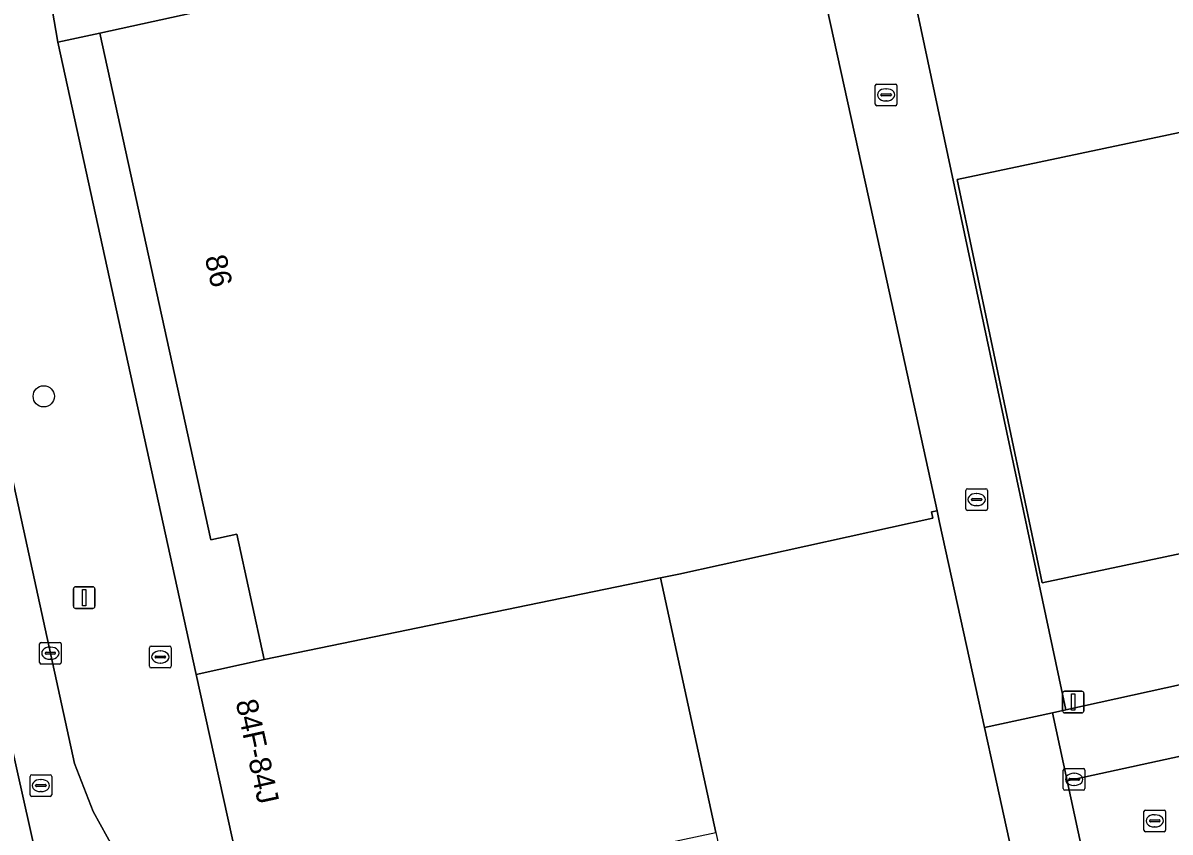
# Model space of a CAD drawing. Extents: x 160554 to 161248, y 385329 to 386506.
# Drawn here: x 160747.8 to 160800.8, y 385859.1 to 385896.5 of the extents above; entities that cross this region are included whole.
import ezdxf

# ---------------------------------------------------------------- set-up
doc = ezdxf.new("R2010")
doc.units = 0
for name, color, linetype in [('IMGEO_Boom', 7, 'Continuous'), ('IMGEO_Brandkraan', 7, 'Continuous'), ('IMGEO_Erf', 7, 'Continuous'), ('IMGEO_Fietspad_gesloten', 7, 'Continuous'), ('IMGEO_Kolk', 7, 'Continuous'), ('IMGEO_Lichtmast', 7, 'Continuous'), ('IMGEO_Pand', 7, 'Continuous'), ('IMGEO_Pand_nummerreeks', 7, 'Continuous'), ('IMGEO_Parkeervlak_open', 7, 'Continuous'), ('IMGEO_Rijbaan_lokaal_open', 7, 'Continuous'), ('IMGEO_Rioolput', 7, 'Continuous'), ('IMGEO_Voetpad_open', 7, 'Continuous')]:
    doc.layers.add(name, color=color, linetype=linetype)

msp = doc.modelspace()

# ---------------------------------------------------------------- linework, layer by layer
at = {"layer": 'IMGEO_Boom'}
msp.add_circle((160748.797, 385879.235), 0.489, dxfattribs=at)
at = {"layer": 'IMGEO_Brandkraan'}
for p, q in [((160753.681, 385866.773), (160753.681, 385867.625)), ((160753.756, 385867.699), (160754.608, 385867.699)), ((160753.94, 385867.193), (160753.94, 385867.205)), ((160753.983, 385867.242), (160754.381, 385867.242)), ((160754.169, 385867.479), (160754.194, 385867.479)), ((160754.424, 385867.205), (160754.424, 385867.193)), ((160754.682, 385867.625), (160754.682, 385866.773)), ((160754.608, 385866.699), (160753.756, 385866.699)), ((160754.378, 385867.156), (160753.98, 385867.156)), ((160754.192, 385866.919), (160754.167, 385866.919))]:
    msp.add_line(p, q, dxfattribs=at)
for points in [[(160753.681, 385866.773), (160753.681, 385867.625)], [(160753.756, 385867.699), (160754.608, 385867.699)], [(160754.682, 385867.625), (160754.682, 385866.773)], [(160754.608, 385866.699), (160753.756, 385866.699)]]:
    msp.add_lwpolyline(points, dxfattribs=at)
for centre, radius, start, end in [((160753.758, 385867.623), 0.0765, 91.552, 178.448), ((160753.758, 385867.623), 0.0765, 91.552, 178.448), ((160753.98, 385867.202), 0.0403, 85.8775, 175.7526), ((160753.977, 385867.192), 0.0366, 178.938, 274.7102), ((160754.381, 385867.199), 0.043, 264.8664, 352.4533), ((160754.385, 385867.204), 0.0386, 1.7309, 96.639), ((160754.606, 385867.623), 0.0765, 1.552, 88.448), ((160754.606, 385867.623), 0.0765, 1.552, 88.448), ((160753.758, 385866.775), 0.0765, 181.552, 268.448), ((160753.758, 385866.775), 0.0765, 181.552, 268.448), ((160754.606, 385866.775), 0.0765, 271.552, 358.448), ((160754.606, 385866.775), 0.0765, 271.552, 358.448)]:
    msp.add_arc(centre, radius, start, end, dxfattribs=at)
for centre, major_axis, ratio, start_param, end_param in [((160754.168, 385867.199), (-0.387, 0.002), 0.722429, 4.712389, 7.853982), ((160754.193, 385867.199), (-0.39, 0.002), 0.717154, 1.570796, 4.712389)]:
    msp.add_ellipse(centre, major_axis=major_axis, ratio=ratio, start_param=start_param, end_param=end_param, dxfattribs=at)
at = {"layer": 'IMGEO_Erf'}
for points in [[(160755.843, 385866.393), (160758.975, 385867.079), (160757.708, 385872.869), (160756.51, 385872.607), (160751.387, 385896.009), (160749.452, 385895.585)], [(160790.171, 385873.414), (160790.054, 385873.952), (160789.8, 385873.897), (160789.862, 385873.612), (160778.133, 385871.025), (160777.279, 385870.849), (160779.843, 385859.099), (160781.346, 385852.214), (160785.461, 385853.115), (160785.345, 385853.643), (160788.241, 385854.277), (160789.778, 385847.261), (160795.61, 385848.538), (160794.287, 385854.597), (160792.688, 385861.904), (160792.241, 385863.947)]]:
    msp.add_lwpolyline(points, close=True, dxfattribs=at)
at = {"layer": 'IMGEO_Fietspad_gesloten'}
for points in [[(160743.874, 385877.244), (160746.687, 385864.512), (160746.978, 385864.559), (160749.654, 385852.647), (160775.118, 385735.103), (160775.148, 385734.947), (160779.078, 385735.819), (160768.677, 385783.529), (160753.582, 385853.359)], [(160752.047, 385858.308), (160751.082, 385860.062), (160750.213, 385862.278), (160747.348, 385875.432)]]:
    msp.add_lwpolyline(points, dxfattribs=at)
at = {"layer": 'IMGEO_Kolk'}
for p, q in [((160787.202, 385892.728), (160787.202, 385893.58)), ((160787.277, 385893.654), (160788.129, 385893.654)), ((160787.461, 385893.148), (160787.461, 385893.16)), ((160787.504, 385893.197), (160787.902, 385893.197)), ((160787.69, 385893.434), (160787.715, 385893.434)), ((160787.945, 385893.16), (160787.945, 385893.148)), ((160788.203, 385893.58), (160788.203, 385892.728)), ((160788.129, 385892.654), (160787.277, 385892.654)), ((160787.899, 385893.111), (160787.501, 385893.111)), ((160787.713, 385892.874), (160787.688, 385892.874)), ((160791.384, 385874.041), (160791.384, 385874.893)), ((160791.459, 385874.967), (160792.311, 385874.967)), ((160791.872, 385874.747), (160791.897, 385874.747)), ((160792.385, 385874.893), (160792.385, 385874.041)), ((160791.643, 385874.461), (160791.643, 385874.473)), ((160792.081, 385874.424), (160791.683, 385874.424)), ((160791.686, 385874.51), (160792.084, 385874.51)), ((160791.895, 385874.187), (160791.87, 385874.187)), ((160792.127, 385874.473), (160792.127, 385874.461)), ((160792.311, 385873.967), (160791.459, 385873.967)), ((160748.602, 385866.949), (160748.602, 385867.801)), ((160748.677, 385867.875), (160749.529, 385867.875)), ((160749.603, 385867.801), (160749.603, 385866.949)), ((160748.861, 385867.369), (160748.861, 385867.381)), ((160749.299, 385867.332), (160748.901, 385867.332)), ((160748.904, 385867.418), (160749.302, 385867.418)), ((160749.09, 385867.655), (160749.115, 385867.655)), ((160749.345, 385867.381), (160749.345, 385867.369)), ((160749.529, 385866.875), (160748.677, 385866.875)), ((160749.113, 385867.095), (160749.088, 385867.095)), ((160795.886, 385861.122), (160795.886, 385861.974)), ((160795.961, 385862.048), (160796.813, 385862.048)), ((160796.887, 385861.974), (160796.887, 385861.122)), ((160796.145, 385861.542), (160796.145, 385861.554)), ((160796.583, 385861.505), (160796.185, 385861.505)), ((160796.188, 385861.591), (160796.586, 385861.591)), ((160796.374, 385861.828), (160796.399, 385861.828)), ((160796.629, 385861.554), (160796.629, 385861.542)), ((160796.813, 385861.048), (160795.961, 385861.048)), ((160796.397, 385861.268), (160796.372, 385861.268))]:
    msp.add_line(p, q, dxfattribs=at)
for points in [[(160787.202, 385892.728), (160787.202, 385893.58)], [(160787.277, 385893.654), (160788.129, 385893.654)], [(160788.203, 385893.58), (160788.203, 385892.728)], [(160788.129, 385892.654), (160787.277, 385892.654)], [(160791.384, 385874.041), (160791.384, 385874.893)], [(160791.459, 385874.967), (160792.311, 385874.967)], [(160792.385, 385874.893), (160792.385, 385874.041)], [(160792.311, 385873.967), (160791.459, 385873.967)], [(160748.602, 385866.949), (160748.602, 385867.801)], [(160748.677, 385867.875), (160749.529, 385867.875)], [(160749.603, 385867.801), (160749.603, 385866.949)], [(160749.529, 385866.875), (160748.677, 385866.875)], [(160795.886, 385861.122), (160795.886, 385861.974)], [(160795.961, 385862.048), (160796.813, 385862.048)], [(160796.887, 385861.974), (160796.887, 385861.122)], [(160796.813, 385861.048), (160795.961, 385861.048)]]:
    msp.add_lwpolyline(points, dxfattribs=at)
for centre, radius, start, end in [((160787.279, 385893.578), 0.0765, 91.552, 178.448), ((160787.279, 385893.578), 0.0765, 91.552, 178.448), ((160787.501, 385893.157), 0.0403, 85.8775, 175.7526), ((160787.498, 385893.147), 0.0366, 178.938, 274.7102), ((160787.902, 385893.154), 0.043, 264.8664, 352.4533), ((160787.906, 385893.159), 0.0386, 1.7309, 96.639), ((160788.127, 385893.578), 0.0765, 1.552, 88.448), ((160788.127, 385893.578), 0.0765, 1.552, 88.448), ((160787.279, 385892.73), 0.0765, 181.552, 268.448), ((160787.279, 385892.73), 0.0765, 181.552, 268.448), ((160788.127, 385892.73), 0.0765, 271.552, 358.448), ((160788.127, 385892.73), 0.0765, 271.552, 358.448), ((160791.461, 385874.891), 0.0765, 91.552, 178.448), ((160791.461, 385874.891), 0.0765, 91.552, 178.448), ((160792.309, 385874.891), 0.0765, 1.552, 88.448), ((160792.309, 385874.891), 0.0765, 1.552, 88.448), ((160791.683, 385874.47), 0.0403, 85.8775, 175.7526), ((160791.68, 385874.46), 0.0366, 178.938, 274.7102), ((160792.084, 385874.467), 0.043, 264.8664, 352.4533), ((160792.088, 385874.472), 0.0386, 1.7309, 96.639), ((160791.461, 385874.043), 0.0765, 181.552, 268.448), ((160791.461, 385874.043), 0.0765, 181.552, 268.448), ((160792.309, 385874.043), 0.0765, 271.552, 358.448), ((160792.309, 385874.043), 0.0765, 271.552, 358.448), ((160748.679, 385867.799), 0.0765, 91.552, 178.448), ((160748.679, 385867.799), 0.0765, 91.552, 178.448), ((160749.527, 385867.799), 0.0765, 1.552, 88.448), ((160749.527, 385867.799), 0.0765, 1.552, 88.448), ((160748.901, 385867.378), 0.0403, 85.8775, 175.7526), ((160748.898, 385867.368), 0.0366, 178.938, 274.7102), ((160749.302, 385867.375), 0.043, 264.8664, 352.4533), ((160749.306, 385867.38), 0.0386, 1.7309, 96.639), ((160748.679, 385866.951), 0.0765, 181.552, 268.448), ((160748.679, 385866.951), 0.0765, 181.552, 268.448), ((160749.527, 385866.951), 0.0765, 271.552, 358.448), ((160749.527, 385866.951), 0.0765, 271.552, 358.448), ((160795.963, 385861.972), 0.0765, 91.552, 178.448), ((160795.963, 385861.972), 0.0765, 91.552, 178.448), ((160796.811, 385861.972), 0.0765, 1.552, 88.448), ((160796.811, 385861.972), 0.0765, 1.552, 88.448), ((160796.185, 385861.551), 0.0403, 85.8775, 175.7526), ((160796.182, 385861.541), 0.0366, 178.938, 274.7102), ((160796.586, 385861.548), 0.043, 264.8664, 352.4533), ((160796.59, 385861.553), 0.0386, 1.7309, 96.639), ((160795.963, 385861.124), 0.0765, 181.552, 268.448), ((160795.963, 385861.124), 0.0765, 181.552, 268.448), ((160796.811, 385861.124), 0.0765, 271.552, 358.448), ((160796.811, 385861.124), 0.0765, 271.552, 358.448)]:
    msp.add_arc(centre, radius, start, end, dxfattribs=at)
for centre, major_axis, ratio, start_param, end_param in [((160787.689, 385893.154), (-0.387, 0.002), 0.722429, 4.712389, 7.853982), ((160787.714, 385893.154), (-0.39, 0.002), 0.717154, 1.570796, 4.712389), ((160791.871, 385874.467), (-0.387, 0.002), 0.722429, 4.712389, 7.853982), ((160791.896, 385874.467), (-0.39, 0.002), 0.717154, 1.570796, 4.712389), ((160749.089, 385867.375), (-0.387, 0.002), 0.722429, 4.712389, 7.853982), ((160749.114, 385867.375), (-0.39, 0.002), 0.717154, 1.570796, 4.712389), ((160796.373, 385861.548), (-0.387, 0.002), 0.722429, 4.712389, 7.853982), ((160796.398, 385861.548), (-0.39, 0.002), 0.717154, 1.570796, 4.712389)]:
    msp.add_ellipse(centre, major_axis=major_axis, ratio=ratio, start_param=start_param, end_param=end_param, dxfattribs=at)
at = {"layer": 'IMGEO_Lichtmast'}
for p, q in [((160750.27, 385870.441), (160751.06, 385870.441)), ((160751.06, 385870.441), (160750.27, 385870.441)), ((160750.17, 385869.541), (160750.17, 385870.341)), ((160750.17, 385870.341), (160750.17, 385869.541)), ((160751.16, 385870.341), (160751.16, 385869.541)), ((160751.16, 385869.541), (160751.16, 385870.341)), ((160751.06, 385869.441), (160750.27, 385869.441)), ((160750.27, 385869.441), (160751.06, 385869.441)), ((160795.949, 385865.616), (160796.739, 385865.616)), ((160796.739, 385865.616), (160795.949, 385865.616)), ((160795.849, 385864.716), (160795.849, 385865.516)), ((160795.849, 385865.516), (160795.849, 385864.716)), ((160796.839, 385865.516), (160796.839, 385864.716)), ((160796.839, 385864.716), (160796.839, 385865.516)), ((160796.739, 385864.616), (160795.949, 385864.616)), ((160795.949, 385864.616), (160796.739, 385864.616))]:
    msp.add_line(p, q, dxfattribs=at)
for points in [[(160750.59, 385870.316), (160750.74, 385870.316), (160750.74, 385869.566), (160750.59, 385869.566), (160750.59, 385870.316)], [(160796.269, 385865.491), (160796.419, 385865.491), (160796.419, 385864.741), (160796.269, 385864.741), (160796.269, 385865.491)]]:
    msp.add_lwpolyline(points, dxfattribs=at)
for centre, start, end in [((160750.27, 385870.341), 90, 180), ((160750.27, 385870.341), 90, 180), ((160751.06, 385870.341), 0, 90), ((160751.06, 385870.341), 360, 90), ((160750.27, 385869.541), 180, 270), ((160750.27, 385869.541), 180, 270), ((160751.06, 385869.541), 270, 0), ((160751.06, 385869.541), 270, 0), ((160795.949, 385865.516), 90, 180), ((160795.949, 385865.516), 90, 180), ((160796.739, 385865.516), 0, 90), ((160796.739, 385865.516), 360, 90), ((160795.949, 385864.716), 180, 270), ((160795.949, 385864.716), 180, 270), ((160796.739, 385864.716), 270, 0), ((160796.739, 385864.716), 270, 0)]:
    msp.add_arc(centre, 0.1, start, end, dxfattribs=at)
at = {"layer": 'IMGEO_Pand'}
for points in [[(160786.882, 385888.442), (160783.69, 385903.022), (160782.353, 385902.729), (160766.738, 385899.37), (160751.387, 385896.009), (160756.51, 385872.607), (160757.708, 385872.869), (160758.975, 385867.079), (160777.279, 385870.849), (160778.133, 385871.025), (160789.862, 385873.612), (160789.8, 385873.897), (160790.054, 385873.952)], [(160777.279, 385870.849), (160758.975, 385867.079), (160755.843, 385866.393), (160757.924, 385856.888), (160759.385, 385857.208), (160759.667, 385855.919), (160758.206, 385855.6), (160758.439, 385854.537), (160779.843, 385859.099)]]:
    msp.add_lwpolyline(points, close=True, dxfattribs=at)
at = {"layer": 'IMGEO_Parkeervlak_open'}
for points in [[(160860.8, 385878.948), (160852.254, 385877.078), (160847.594, 385876.059), (160832.965, 385872.859), (160820.576, 385870.148), (160812.794, 385868.446), (160796.008, 385864.76), (160795.385, 385864.625), (160796.064, 385861.476), (160802.504, 385862.88), (160823.141, 385867.378), (160842.527, 385871.618), (160855.448, 385874.495)], [(160796.064, 385861.476), (160795.385, 385864.625), (160792.241, 385863.947), (160792.688, 385861.904), (160794.287, 385854.597), (160795.61, 385848.538), (160795.644, 385848.382), (160797.582, 385839.533), (160806.321, 385799.472), (160815.971, 385793.66), (160818.326, 385792.268), (160824.271, 385788.754), (160825.347, 385790.624)], [(160808.431, 385804.793), (160800.508, 385840.854), (160796.064, 385861.476)]]:
    msp.add_lwpolyline(points, dxfattribs=at)
at = {"layer": 'IMGEO_Rijbaan_lokaal_open'}
for points in [[(160796.008, 385864.76), (160812.794, 385868.446), (160811.856, 385872.75), (160819.642, 385874.447), (160813.905, 385900.777), (160801.464, 385898.066), (160799.604, 385906.603), (160798.737, 385906.408), (160787.674, 385903.918)], [(160794.912, 385870.629), (160790.983, 385889.246), (160804.527, 385892.104), (160808.456, 385873.487)], [(160808.456, 385873.487), (160804.527, 385892.104), (160790.983, 385889.246), (160794.912, 385870.629)]]:
    msp.add_lwpolyline(points, close=True, dxfattribs=at)
msp.add_lwpolyline([(160804.23, 385855.101), (160804.222, 385855.128), (160802.504, 385862.88), (160796.064, 385861.476), (160800.508, 385840.854), (160808.431, 385804.793)], dxfattribs=at)
at = {"layer": 'IMGEO_Rioolput'}
for p, q in [((160748.164, 385860.836), (160748.164, 385861.688)), ((160748.239, 385861.762), (160749.091, 385861.762)), ((160748.652, 385861.542), (160748.677, 385861.542)), ((160749.165, 385861.688), (160749.165, 385860.836)), ((160748.423, 385861.256), (160748.423, 385861.268)), ((160748.861, 385861.219), (160748.463, 385861.219)), ((160748.466, 385861.305), (160748.864, 385861.305)), ((160748.675, 385860.982), (160748.65, 385860.982)), ((160748.907, 385861.268), (160748.907, 385861.256)), ((160749.091, 385860.762), (160748.239, 385860.762)), ((160799.61, 385859.207), (160799.61, 385860.059)), ((160799.685, 385860.133), (160800.537, 385860.133)), ((160800.098, 385859.913), (160800.123, 385859.913)), ((160800.611, 385860.059), (160800.611, 385859.207)), ((160799.869, 385859.627), (160799.869, 385859.639)), ((160800.307, 385859.59), (160799.909, 385859.59)), ((160799.912, 385859.676), (160800.31, 385859.676)), ((160800.121, 385859.353), (160800.096, 385859.353)), ((160800.353, 385859.639), (160800.353, 385859.627)), ((160800.537, 385859.133), (160799.685, 385859.133))]:
    msp.add_line(p, q, dxfattribs=at)
for points in [[(160748.164, 385860.836), (160748.164, 385861.688)], [(160748.239, 385861.762), (160749.091, 385861.762)], [(160749.165, 385861.688), (160749.165, 385860.836)], [(160749.091, 385860.762), (160748.239, 385860.762)], [(160799.61, 385859.207), (160799.61, 385860.059)], [(160799.685, 385860.133), (160800.537, 385860.133)], [(160800.611, 385860.059), (160800.611, 385859.207)], [(160800.537, 385859.133), (160799.685, 385859.133)]]:
    msp.add_lwpolyline(points, dxfattribs=at)
for centre, radius, start, end in [((160748.241, 385861.686), 0.0765, 91.552, 178.448), ((160748.241, 385861.686), 0.0765, 91.552, 178.448), ((160749.089, 385861.686), 0.0765, 1.552, 88.448), ((160749.089, 385861.686), 0.0765, 1.552, 88.448), ((160748.241, 385860.838), 0.0765, 181.552, 268.448), ((160748.241, 385860.838), 0.0765, 181.552, 268.448), ((160748.463, 385861.265), 0.0403, 85.8775, 175.7526), ((160748.46, 385861.255), 0.0366, 178.938, 274.7102), ((160748.864, 385861.262), 0.043, 264.8664, 352.4533), ((160748.868, 385861.267), 0.0386, 1.7309, 96.639), ((160749.089, 385860.838), 0.0765, 271.552, 358.448), ((160749.089, 385860.838), 0.0765, 271.552, 358.448), ((160799.687, 385860.057), 0.0765, 91.552, 178.448), ((160799.687, 385860.057), 0.0765, 91.552, 178.448), ((160800.535, 385860.057), 0.0765, 1.552, 88.448), ((160800.535, 385860.057), 0.0765, 1.552, 88.448), ((160799.909, 385859.636), 0.0403, 85.8775, 175.7526), ((160799.906, 385859.626), 0.0366, 178.938, 274.7102), ((160800.31, 385859.633), 0.043, 264.8664, 352.4533), ((160800.314, 385859.638), 0.0386, 1.7309, 96.639), ((160799.687, 385859.209), 0.0765, 181.552, 268.448), ((160799.687, 385859.209), 0.0765, 181.552, 268.448), ((160800.535, 385859.209), 0.0765, 271.552, 358.448), ((160800.535, 385859.209), 0.0765, 271.552, 358.448)]:
    msp.add_arc(centre, radius, start, end, dxfattribs=at)
for centre, major_axis, ratio, start_param, end_param in [((160748.651, 385861.262), (-0.387, 0.002), 0.722429, 4.712389, 7.853982), ((160748.676, 385861.262), (-0.39, 0.002), 0.717154, 1.570796, 4.712389), ((160800.097, 385859.633), (-0.387, 0.002), 0.722429, 4.712389, 7.853982), ((160800.122, 385859.633), (-0.39, 0.002), 0.717154, 1.570796, 4.712389)]:
    msp.add_ellipse(centre, major_axis=major_axis, ratio=ratio, start_param=start_param, end_param=end_param, dxfattribs=at)
at = {"layer": 'IMGEO_Voetpad_open'}
msp.add_lwpolyline([(160787.674, 385903.918), (160783.69, 385903.022), (160786.882, 385888.442), (160790.054, 385873.952), (160790.171, 385873.414), (160792.241, 385863.947), (160795.385, 385864.625), (160796.008, 385864.76)], close=True, dxfattribs=at)
for points in [[(160748.25, 385902.591), (160749.452, 385895.585), (160751.387, 385896.009), (160766.738, 385899.37), (160782.353, 385902.729)], [(160781.262, 385750), (160780.116, 385755.219), (160777.992, 385764.891), (160774.791, 385779.47), (160772.013, 385792.125), (160769.9, 385801.747), (160767.998, 385810.411), (160766.088, 385819.108), (160766.446, 385819.186), (160763.205, 385833.915), (160761.698, 385840.764), (160761.62, 385841.119), (160761.387, 385841.069), (160758.439, 385854.537), (160758.206, 385855.6), (160759.667, 385855.919), (160759.385, 385857.208), (160757.924, 385856.888), (160755.843, 385866.393), (160749.452, 385895.585), (160748.25, 385902.591), (160746.075, 385901.918), (160737.558, 385899.319), (160737.091, 385899.177)], [(160747.348, 385875.432), (160750.213, 385862.278), (160751.082, 385860.062), (160752.047, 385858.308)], [(160775.118, 385735.103), (160749.654, 385852.647), (160746.978, 385864.559), (160746.687, 385864.512), (160746.74, 385864.272)]]:
    msp.add_lwpolyline(points, dxfattribs=at)

# ---------------------------------------------------------------- texts
at = {"layer": 'IMGEO_Pand_nummerreeks'}
for s, p in [('86', (160756.233, 385885.654)), ('84F-84J', (160757.654, 385865.134))]:
    msp.add_text(s, height=1, rotation=282.347, dxfattribs=at).set_placement(p)

doc.saveas('drawing.dxf')
